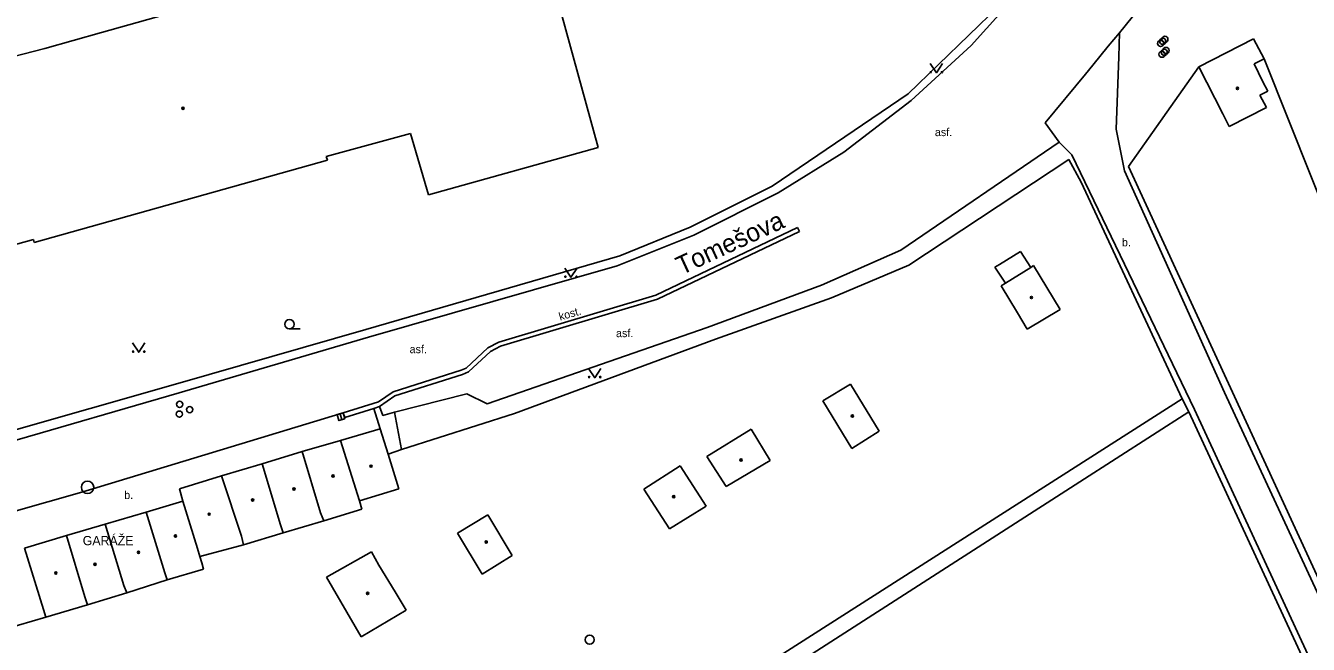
# Model space of a CAD drawing. Extents: x -600309 to -598967, y -1161267 to -1160292.
# Drawn here: x -599430.1 to -599326, y -1160773.3 to -1160723 of the extents above; entities that cross this region are included whole.
import ezdxf

# ---------------------------------------------------------------- set-up
doc = ezdxf.new("R2010")
doc.units = 0
for name, color, linetype in [('Level 10', 7, 'Continuous'), ('Level 11', 7, 'Continuous'), ('Level 27', 7, 'Continuous'), ('Level 28', 7, 'Continuous'), ('Level 36', 7, 'Continuous'), ('Level 39', 7, 'Continuous'), ('Level 40', 7, 'Continuous'), ('Level 41', 7, 'Continuous'), ('Level 49', 7, 'Continuous'), ('Level 5', 7, 'Continuous'), ('Level 51', 7, 'Continuous'), ('Level 52', 7, 'Continuous'), ('Level 54', 7, 'Continuous'), ('Level 7', 7, 'Continuous'), ('Level 8', 7, 'Continuous')]:
    doc.layers.add(name, color=color, linetype=linetype)

msp = doc.modelspace()

# ---------------------------------------------------------------- linework, layer by layer
at = {"layer": 'Level 10'}
for points in [[(-599337.75, -1160719.2199), (-599341.29, -1160723.62)], [(-599350.84, -1160721.89), (-599353.34, -1160724.65)], [(-599341.35, -1160725.57), (-599341.29, -1160723.62)], [(-599353.34, -1160724.65), (-599358.21, -1160729.13)], [(-599341.55, -1160731.44), (-599341.35, -1160725.57)], [(-599358.21, -1160729.13), (-599363.68, -1160733.32)], [(-599340.89, -1160734.83), (-599341.55, -1160731.44)], [(-599363.68, -1160733.32), (-599369.02, -1160736.61)], [(-599359.05, -1160741.27), (-599346.19, -1160732.5)], [(-599346.19, -1160732.5), (-599345.1599, -1160733.52)], [(-599345.1599, -1160733.52), (-599335.2, -1160754.19)], [(-599340.89, -1160734.83), (-599332.75, -1160752.82)], [(-599369.02, -1160736.61), (-599375.87, -1160740.05), (-599382.08, -1160742.55), (-599402.28, -1160748.32), (-599417.67, -1160752.85), (-599445.67, -1160760.96), (-599444.34, -1160766.25)], [(-599365.48, -1160744.11), (-599359.05, -1160741.27)], [(-599365.48, -1160744.11), (-599374.78, -1160747.54), (-599392.64, -1160753.75), (-599394.3, -1160752.94), (-599400.18, -1160754.43)], [(-599254.34, -1160890.18), (-599275, -1160859), (-599279.46, -1160852.12), (-599298.07, -1160821.39), (-599312.44, -1160796.61), (-599332.75, -1160752.82)], [(-599401.86, -1160754.12), (-599404.21, -1160754.86), (-599404.33, -1160754.48)], [(-599401.4, -1160753.9699), (-599401.86, -1160754.12)], [(-599400.18, -1160754.43), (-599401.11, -1160754.68), (-599401.4, -1160753.9699)], [(-599313.78, -1160800.46), (-599335.2, -1160754.19)], [(-599444.34, -1160766.25), (-599425.57, -1160760.9099), (-599404.33, -1160754.48)]]:
    msp.add_lwpolyline(points, dxfattribs=at)
at = {"layer": 'Level 11'}
for points in [[(-599341.29, -1160723.62), (-599342.2199, -1160724.71)], [(-599342.2199, -1160724.71), (-599343.46, -1160726.24)], [(-599344.06, -1160726.97), (-599347.33, -1160730.94)], [(-599343.46, -1160726.24), (-599344.06, -1160726.97)], [(-599347.33, -1160730.94), (-599346.19, -1160732.5)], [(-599404.33, -1160754.48), (-599401.4699, -1160753.57), (-599400.29, -1160752.76), (-599394.76, -1160751.02), (-599394.35, -1160750.85), (-599392.59, -1160749.21), (-599391.7, -1160748.74), (-599378.94, -1160744.9099), (-599367.44, -1160739.42)], [(-599367.29, -1160739.74), (-599367.44, -1160739.42)], [(-599401.4, -1160753.9699), (-599400.13, -1160753.08), (-599394.64, -1160751.35), (-599394.1599, -1160751.15), (-599392.38, -1160749.5), (-599391.57, -1160749.06), (-599378.81, -1160745.24), (-599367.29, -1160739.74)], [(-599401.34, -1160755.76), (-599401.86, -1160754.12)], [(-599400.18, -1160754.43), (-599399.6, -1160757.44)]]:
    msp.add_lwpolyline(points, dxfattribs=at)
at = {"layer": 'Level 27'}
msp.add_line((-599404.591, -1160754.5503), (-599404.449, -1160755.0297), dxfattribs=at)
msp.add_lwpolyline([(-599404.8307, -1160754.6212), (-599404.6888, -1160755.1007), (-599404.2093, -1160754.9588), (-599404.3512, -1160754.4793)], close=True, dxfattribs=at)
msp.add_circle((-599425.1, -1160760.52), 0.5, dxfattribs=at)
at = {"layer": 'Level 28'}
for centre in [(-599337.6, -1160724.16), (-599337.95, -1160724.49), (-599337.77, -1160724.31), (-599337.66, -1160725.2), (-599337.51, -1160725.06), (-599337.84, -1160725.36), (-599417.62, -1160753.78), (-599416.8, -1160754.21), (-599417.64, -1160754.58)]:
    msp.add_circle(centre, 0.25, dxfattribs=at)
at = {"layer": 'Level 36'}
msp.add_line((-599408.7, -1160747.655), (-599407.825, -1160747.655), dxfattribs=at)
for points in [[(-599356.6599, -1160726.12), (-599356.1599, -1160726.87), (-599355.6599, -1160726.12)], [(-599386.34, -1160742.7199), (-599385.84, -1160743.4699), (-599385.34, -1160742.7199)], [(-599421.44, -1160748.8), (-599420.94, -1160749.55), (-599420.44, -1160748.8)], [(-599384.4099, -1160750.87), (-599383.9099, -1160751.62), (-599383.4099, -1160750.87)]]:
    msp.add_lwpolyline(points, dxfattribs=at)
for centre, radius in [((-599356.6101, -1160726.8198), 0.05), ((-599355.7107, -1160726.8198), 0.05), ((-599386.2902, -1160743.4197), 0.05), ((-599385.3908, -1160743.4197), 0.05), ((-599408.7001, -1160747.2799), 0.375), ((-599421.3902, -1160749.4998), 0.05), ((-599420.4908, -1160749.4998), 0.05), ((-599384.3601, -1160751.5698), 0.05), ((-599383.4607, -1160751.5698), 0.05), ((-599384.3201, -1160772.8899), 0.375)]:
    msp.add_circle(centre, radius, dxfattribs=at)
at = {"layer": 'Level 39'}
for centre, radius in [((-599331.71, -1160728.14), 0.09), ((-599331.71, -1160728.14), 0.0398), ((-599417.35, -1160729.75), 0.09), ((-599417.35, -1160729.75), 0.0398), ((-599348.44, -1160745.11), 0.09), ((-599348.44, -1160745.11), 0.0398), ((-599362.98, -1160754.73), 0.09), ((-599362.98, -1160754.73), 0.0398), ((-599372.02, -1160758.3), 0.09), ((-599372.02, -1160758.3), 0.0398), ((-599402.07, -1160758.8), 0.09), ((-599402.07, -1160758.8), 0.0398), ((-599405.1599, -1160759.6), 0.09), ((-599405.1599, -1160759.6), 0.0398), ((-599411.69, -1160761.55), 0.09), ((-599411.69, -1160761.55), 0.0398), ((-599408.34, -1160760.6599), 0.09), ((-599408.34, -1160760.6599), 0.0398), ((-599377.49, -1160761.28), 0.09), ((-599377.49, -1160761.28), 0.0398), ((-599415.2199, -1160762.7), 0.09), ((-599415.2199, -1160762.7), 0.0398), ((-599417.96, -1160764.4699), 0.09), ((-599417.96, -1160764.4699), 0.0398), ((-599420.96, -1160765.8), 0.09), ((-599392.7199, -1160764.96), 0.09), ((-599392.7199, -1160764.96), 0.0398), ((-599424.49, -1160766.77), 0.09), ((-599424.49, -1160766.77), 0.0398), ((-599420.96, -1160765.8), 0.0398), ((-599427.67, -1160767.48), 0.09), ((-599427.67, -1160767.48), 0.0398), ((-599402.35, -1160769.13), 0.09), ((-599402.35, -1160769.13), 0.0398)]:
    msp.add_circle(centre, radius, dxfattribs=at)
at = {"layer": 'Level 5'}
for points in [[(-599387.9, -1160717.34), (-599383.63, -1160732.93)], [(-599417.31, -1160721.73), (-599423.9699, -1160723.6)], [(-599423.9699, -1160723.6), (-599428.58, -1160724.89)], [(-599428.58, -1160724.89), (-599433, -1160726.04)], [(-599334.85, -1160726.38), (-599330.4, -1160724.12)], [(-599330.4, -1160724.12), (-599329.54, -1160725.74)], [(-599329.54, -1160725.74), (-599330.34, -1160726.13)], [(-599330.34, -1160726.13), (-599329.64, -1160727.61)], [(-599332.9099, -1160730.21), (-599334.85, -1160726.38)], [(-599329.64, -1160727.61), (-599329.25, -1160728.36)], [(-599329.25, -1160728.36), (-599329.88, -1160728.68)], [(-599329.88, -1160728.68), (-599329.36, -1160729.7)], [(-599332.39, -1160731.24), (-599332.9099, -1160730.21)], [(-599329.36, -1160729.7), (-599332.39, -1160731.24)], [(-599398.87, -1160731.81), (-599405.71, -1160733.67)], [(-599397.4099, -1160736.79), (-599398.87, -1160731.81)], [(-599383.63, -1160732.93), (-599397.4099, -1160736.79)], [(-599405.6, -1160733.95), (-599429.43, -1160740.64)], [(-599405.71, -1160733.67), (-599405.6, -1160733.95)], [(-599429.5, -1160740.39), (-599436.18, -1160742.24)], [(-599429.43, -1160740.64), (-599429.5, -1160740.39)], [(-599404.56, -1160756.71), (-599401.34, -1160755.76)], [(-599401.34, -1160755.76), (-599400.69, -1160757.82)], [(-599407.68, -1160757.6), (-599404.56, -1160756.71)], [(-599404.56, -1160756.71), (-599403.02, -1160761.62)], [(-599410.9099, -1160758.62), (-599407.68, -1160757.6)], [(-599407.68, -1160757.6), (-599406.17, -1160762.58)], [(-599400.69, -1160757.82), (-599399.81, -1160760.64)], [(-599414.2199, -1160759.58), (-599410.9099, -1160758.62)], [(-599410.9099, -1160758.62), (-599409.42, -1160763.57)], [(-599417.64, -1160760.64), (-599414.2199, -1160759.58)], [(-599414.2199, -1160759.58), (-599412.59, -1160764.49)], [(-599417.35, -1160761.65), (-599417.64, -1160760.64)], [(-599399.81, -1160760.64), (-599403.02, -1160761.62)], [(-599423.68, -1160763.52), (-599420.35, -1160762.54)], [(-599420.35, -1160762.54), (-599417.35, -1160761.65)], [(-599420.35, -1160762.54), (-599418.82, -1160767.45)], [(-599417.35, -1160761.65), (-599416.18, -1160765.48)], [(-599406.17, -1160762.58), (-599405.92, -1160763.25)], [(-599402.81, -1160762.29), (-599405.92, -1160763.25)], [(-599403.02, -1160761.62), (-599402.81, -1160762.29)], [(-599426.82, -1160764.44), (-599423.68, -1160763.52)], [(-599423.68, -1160763.52), (-599422.14, -1160768.5)], [(-599409.42, -1160763.57), (-599409.21, -1160764.21)], [(-599405.92, -1160763.25), (-599409.21, -1160764.21)], [(-599430.2199, -1160765.45), (-599426.82, -1160764.44)], [(-599426.82, -1160764.44), (-599425.32, -1160769.42)], [(-599412.59, -1160764.49), (-599412.43, -1160765.18)], [(-599409.21, -1160764.21), (-599412.43, -1160765.18)], [(-599430.2199, -1160765.45), (-599428.67, -1160770.45)], [(-599416.18, -1160765.48), (-599415.9699, -1160766.14)], [(-599412.43, -1160765.18), (-599415.9699, -1160766.14)], [(-599415.9699, -1160766.14), (-599415.83, -1160766.65)], [(-599415.83, -1160766.65), (-599415.69, -1160767.15)], [(-599418.62, -1160768.04), (-599418.82, -1160767.45)], [(-599415.69, -1160767.15), (-599418.62, -1160768.04)], [(-599422.14, -1160768.5), (-599421.92, -1160769.08)], [(-599418.62, -1160768.04), (-599421.92, -1160769.08)], [(-599425.11, -1160770.07), (-599425.32, -1160769.42)], [(-599421.92, -1160769.08), (-599425.11, -1160770.07)], [(-599428.67, -1160770.45), (-599428.49, -1160771.06)], [(-599425.11, -1160770.07), (-599428.49, -1160771.06)], [(-599428.49, -1160771.06), (-599431.82, -1160772.03)]]:
    msp.add_lwpolyline(points, dxfattribs=at)
at = {"layer": 'Level 51'}
for points in [[(-599344.5, -1160760.08), (-599335.6599, -1160754.4)], [(-599421.99, -1160809.84), (-599344.5, -1160760.08)]]:
    msp.add_lwpolyline(points, dxfattribs=at)
at = {"layer": 'Level 52'}
for points in [[(-599350.56, -1160743.96), (-599348.49, -1160742.67)], [(-599348.49, -1160742.67), (-599348.27, -1160742.52)], [(-599348.27, -1160742.52), (-599346.12, -1160746.09)], [(-599350.56, -1160743.96), (-599350.89, -1160744.17)], [(-599350.89, -1160744.17), (-599349.58, -1160746.35)], [(-599348.78, -1160747.68), (-599349.58, -1160746.35)], [(-599346.12, -1160746.09), (-599348.78, -1160747.68)], [(-599365.37, -1160753.49), (-599363.13, -1160752.14)], [(-599363.13, -1160752.14), (-599360.82, -1160755.9699)], [(-599363.04, -1160757.36), (-599365.37, -1160753.49)], [(-599374.8, -1160758.01), (-599371.19, -1160755.8)], [(-599371.19, -1160755.8), (-599369.65, -1160758.35)], [(-599360.82, -1160755.9699), (-599363.04, -1160757.36)], [(-599373.23, -1160760.45), (-599374.8, -1160758.01)], [(-599369.65, -1160758.35), (-599373.23, -1160760.45)], [(-599379.9099, -1160760.68), (-599376.9699, -1160758.78)], [(-599376.9699, -1160758.78), (-599374.87, -1160762.05)], [(-599377.84, -1160763.89), (-599379.9099, -1160760.68)], [(-599374.87, -1160762.05), (-599377.84, -1160763.89)], [(-599395.05, -1160764.23), (-599392.6, -1160762.76)], [(-599392.6, -1160762.76), (-599390.61, -1160766.05)], [(-599393.05, -1160767.56), (-599395.05, -1160764.23)], [(-599405.7, -1160767.8), (-599402.04, -1160765.75)], [(-599402.04, -1160765.75), (-599401.44, -1160766.83)], [(-599390.61, -1160766.05), (-599393.05, -1160767.56)], [(-599402.87, -1160772.65), (-599405.7, -1160767.8)], [(-599401.44, -1160766.83), (-599400.11, -1160769.01)], [(-599400.11, -1160769.01), (-599399.21, -1160770.49)], [(-599399.21, -1160770.49), (-599402.87, -1160772.65)]]:
    msp.add_lwpolyline(points, dxfattribs=at)
at = {"layer": 'Level 54'}
for points in [[(-599349.34, -1160741.37), (-599351.04, -1160742.43)], [(-599348.49, -1160742.67), (-599349.34, -1160741.37)], [(-599351.04, -1160742.43), (-599351.4, -1160742.65)], [(-599351.4, -1160742.65), (-599350.56, -1160743.96)], [(-599344.9, -1160758.88), (-599336.2, -1160753.35)], [(-599422.6, -1160808.4699), (-599344.9, -1160758.88)]]:
    msp.add_lwpolyline(points, dxfattribs=at)
at = {"layer": 'Level 7'}
for points in [[(-599351.05, -1160721.44), (-599358.45, -1160728.59)], [(-599329.54, -1160725.74), (-599310.21, -1160774.1599)], [(-599340.56, -1160734.48), (-599334.85, -1160726.38)], [(-599358.45, -1160728.59), (-599369.5, -1160736.07)], [(-599358.39, -1160742.48), (-599345.4, -1160733.92)], [(-599345.4, -1160733.92), (-599344.39, -1160735.76)], [(-599311.88, -1160796.65), (-599340.56, -1160734.48)], [(-599369.5, -1160736.07), (-599376.15, -1160739.39), (-599381.86, -1160741.7199), (-599402.5, -1160747.71), (-599417.77, -1160752.08), (-599446.4699, -1160760.26), (-599446.85, -1160759.01)], [(-599344.39, -1160735.76), (-599336.2, -1160753.35)], [(-599364.67, -1160745.13), (-599358.39, -1160742.48)], [(-599399.6, -1160757.44), (-599390.43, -1160754.53), (-599374.09, -1160748.5), (-599364.67, -1160745.13)], [(-599336.2, -1160753.35), (-599335.6599, -1160754.4)], [(-599335.6599, -1160754.4), (-599314.23, -1160800.67)]]:
    msp.add_lwpolyline(points, dxfattribs=at)
at = {"layer": 'Level 8'}
msp.add_lwpolyline([(-599399.6, -1160757.44), (-599400.69, -1160757.82)], dxfattribs=at)

# ---------------------------------------------------------------- texts
at = {"layer": 'Level 40'}
for s, p in [('asf.', (-599356.28, -1160732.01)), ('b.', (-599341.09, -1160740.96)), ('asf.', (-599382.18, -1160748.33)), ('asf.', (-599398.94, -1160749.63)), ('b.', (-599422.12, -1160761.4699))]:
    msp.add_text(s, height=0.65, dxfattribs=at).set_placement(p)
msp.add_text('kost.', height=0.65, rotation=16.12, dxfattribs=at).set_placement((-599386.7199, -1160746.99))
at = {"layer": 'Level 41'}
msp.add_text('GARÁŽE', height=0.75, dxfattribs=at).set_placement((-599425.49, -1160765.2199))
at = {"layer": 'Level 49'}
msp.add_text('Tomešova', height=1.5, rotation=24.79, dxfattribs=at).set_placement((-599376.87, -1160743.31))

doc.saveas('drawing.dxf')
